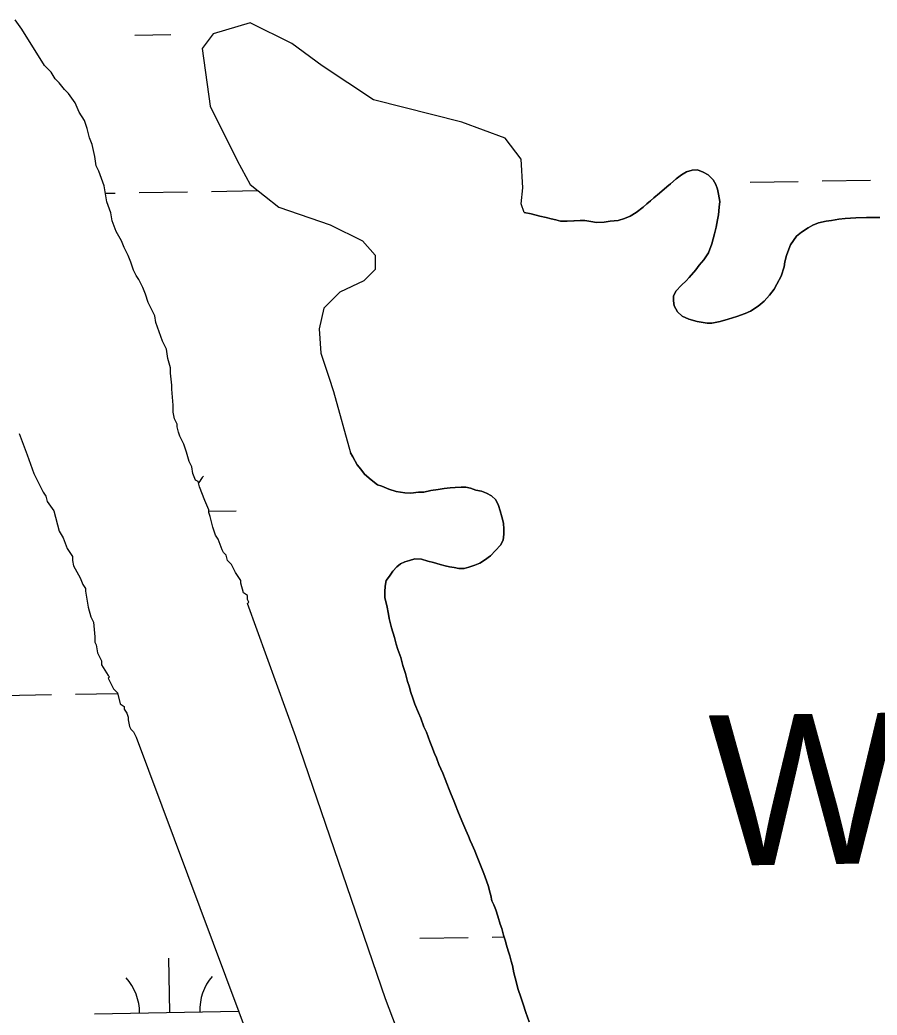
# Model space of a CAD drawing. Extents: x 3887375 to 3925618, y 296674 to 322633.
# Drawn here: x 3916019 to 3916588, y 311581 to 312243 of the extents above; entities that cross this region are included whole.
import ezdxf

# ---------------------------------------------------------------- set-up
doc = ezdxf.new("R2010")
doc.units = 0
for name, color, linetype in [('V-RIVR-IDEN', 7, 'Continuous'), ('V-TOPO-SHOR', 7, 'Continuous'), ('V-WETL-SWMP', 7, 'Continuous')]:
    doc.layers.add(name, color=color, linetype=linetype)

msp = doc.modelspace()

# ---------------------------------------------------------------- linework, layer by layer
at = {"layer": 'V-TOPO-SHOR'}
for p, q in [((3916020, 312236.32), (3916015.58, 312242.55)), ((3916171.74, 312240.69), (3916147.23, 312233.23)), ((3916199.44, 312226.83), (3916171.74, 312240.69)), ((3916035.04, 312212.28), (3916020, 312236.32)), ((3916147.23, 312233.23), (3916139.77, 312223.63)), ((3916219.69, 312211.91), (3916199.44, 312226.83)), ((3916139.77, 312223.63), (3916145.1, 312185.26)), ((3916039.47, 312207.83), (3916035.04, 312212.28)), ((3916042.12, 312203.38), (3916039.47, 312207.83)), ((3916253.78, 312189.52), (3916219.69, 312211.91)), ((3916044.78, 312200.7), (3916042.12, 312203.38)), ((3916048.32, 312196.25), (3916044.78, 312200.7)), ((3916050.98, 312193.57), (3916048.32, 312196.25)), ((3916055.4, 312187.34), (3916050.98, 312193.57)), ((3916058.05, 312181.11), (3916055.4, 312187.34)), ((3916312.38, 312174.59), (3916253.78, 312189.52)), ((3916061.59, 312175.77), (3916058.05, 312181.11)), ((3916145.1, 312185.26), (3916163.21, 312149.01)), ((3916063.35, 312170.43), (3916061.59, 312175.77)), ((3916341.15, 312163.93), (3916312.38, 312174.59)), ((3916065.11, 312164.21), (3916063.35, 312170.43)), ((3916066.88, 312159.76), (3916065.11, 312164.21)), ((3916351.8, 312150.07), (3916341.15, 312163.93)), ((3916068.63, 312151.76), (3916066.88, 312159.76)), ((3916069.5, 312145.53), (3916068.63, 312151.76)), ((3916163.21, 312149.01), (3916171.74, 312133.02)), ((3916352.87, 312130.89), (3916351.8, 312150.07)), ((3916071.27, 312141.97), (3916069.5, 312145.53)), ((3916074.79, 312132.19), (3916071.27, 312141.97)), ((3916076.54, 312121.52), (3916074.79, 312132.19)), ((3916171.74, 312133.02), (3916190.92, 312118.09)), ((3916079.18, 312114.4), (3916076.54, 312121.52)), ((3916080.06, 312109.07), (3916079.18, 312114.4)), ((3916190.92, 312118.09), (3916225.01, 312106.36)), ((3916082.7, 312101.95), (3916080.06, 312109.07)), ((3916086.24, 312095.72), (3916082.7, 312101.95)), ((3916225.01, 312106.36), (3916246.32, 312095.7)), ((3916088, 312091.27), (3916086.24, 312095.72)), ((3916246.32, 312095.7), (3916254.85, 312086.11)), ((3916090.65, 312085.93), (3916088, 312091.27)), ((3916092.42, 312081.48), (3916090.65, 312085.93)), ((3916094.18, 312076.15), (3916092.42, 312081.48)), ((3916254.85, 312086.11), (3916254.85, 312076.51)), ((3916095.95, 312072.59), (3916094.18, 312076.15)), ((3916254.85, 312076.51), (3916247.39, 312069.05)), ((3916097.72, 312069.92), (3916095.95, 312072.59)), ((3916100.37, 312064.58), (3916097.72, 312069.92)), ((3916247.39, 312069.05), (3916231.41, 312061.59)), ((3916102.13, 312060.13), (3916100.37, 312064.58)), ((3916231.41, 312061.59), (3916220.75, 312050.93)), ((3916103.89, 312054.79), (3916102.13, 312060.13)), ((3916108.31, 312045.89), (3916103.89, 312054.79)), ((3916220.75, 312050.93), (3916217.55, 312037.07)), ((3916109.19, 312041.45), (3916108.31, 312045.89)), ((3916113.59, 312028.99), (3916109.19, 312041.45)), ((3916217.55, 312037.07), (3916218.62, 312021.08)), ((3916116.24, 312023.65), (3916113.59, 312028.99)), ((3916117.11, 312017.43), (3916116.24, 312023.65)), ((3916118.87, 312011.21), (3916117.11, 312017.43)), ((3916218.62, 312021.08), (3916223.95, 312005.09)), ((3916118.86, 312007.65), (3916118.87, 312011.21)), ((3916119.73, 311999.65), (3916118.86, 312007.65)), ((3916223.95, 312005.09), (3916227.14, 311995.49)), ((3916119.72, 311996.98), (3916119.73, 311999.65)), ((3916120.58, 311986.32), (3916119.72, 311996.98)), ((3916227.14, 311995.49), (3916238.37, 311954.78)), ((3916120.56, 311981.88), (3916120.58, 311986.32)), ((3916121.44, 311977.43), (3916120.56, 311981.88)), ((3916123.21, 311973.87), (3916121.44, 311977.43)), ((3916123.2, 311972.09), (3916123.21, 311973.87)), ((3916124.08, 311968.54), (3916123.2, 311972.09)), ((3916124.96, 311965.87), (3916124.08, 311968.54)), ((3916018.31, 311967.69), (3916023.6, 311953.45)), ((3916127.61, 311960.53), (3916124.96, 311965.87)), ((3916129.37, 311955.19), (3916127.61, 311960.53)), ((3916131.13, 311948.96), (3916129.37, 311955.19)), ((3916023.6, 311953.45), (3916028, 311941)), ((3916132.9, 311945.41), (3916131.13, 311948.96)), ((3916133.77, 311940.96), (3916132.9, 311945.41)), ((3916028, 311941), (3916034.19, 311928.54)), ((3916135.54, 311936.51), (3916133.77, 311940.96)), ((3916137.31, 311935.62), (3916135.54, 311936.51)), ((3916138.19, 311932.06), (3916137.31, 311935.62)), ((3916141.72, 311923.16), (3916138.19, 311932.06)), ((3916034.19, 311928.54), (3916035.96, 311925.87)), ((3916035.96, 311925.87), (3916036.84, 311922.31)), ((3916036.84, 311922.31), (3916041.26, 311916.08)), ((3916144.37, 311916.93), (3916141.72, 311923.16)), ((3916041.26, 311916.08), (3916044.78, 311902.74)), ((3916144.36, 311915.16), (3916144.37, 311916.93)), ((3916145.24, 311912.49), (3916144.36, 311915.16)), ((3916147, 311905.38), (3916145.24, 311912.49)), ((3916044.78, 311902.74), (3916047.43, 311898.29)), ((3916148.76, 311900.04), (3916147, 311905.38)), ((3916047.43, 311898.29), (3916050.08, 311891.17)), ((3916150.53, 311897.37), (3916148.76, 311900.04)), ((3916153.18, 311890.25), (3916150.53, 311897.37)), ((3916050.08, 311891.17), (3916053.61, 311885.83)), ((3916154.06, 311888.47), (3916153.18, 311890.25)), ((3916053.61, 311885.83), (3916053.61, 311883.16)), ((3916053.61, 311883.16), (3916054.48, 311879.6)), ((3916155.83, 311886.69), (3916154.06, 311888.47)), ((3916156.71, 311883.13), (3916155.83, 311886.69)), ((3916159.37, 311880.46), (3916156.71, 311883.13)), ((3916054.48, 311879.6), (3916058.9, 311871.59)), ((3916162.02, 311875.12), (3916159.37, 311880.46)), ((3916058.9, 311871.59), (3916060.67, 311867.15)), ((3916060.67, 311867.15), (3916062.44, 311864.48)), ((3916062.44, 311864.48), (3916062.43, 311862.7)), ((3916062.43, 311862.7), (3916064.18, 311852.03)), ((3916064.18, 311852.03), (3916065.94, 311845.8)), ((3916065.94, 311845.8), (3916067.71, 311842.24)), ((3916067.71, 311842.24), (3916068.56, 311832.47)), ((3916068.56, 311832.47), (3916068.55, 311828.91)), ((3916068.55, 311828.91), (3916069.44, 311827.13)), ((3916069.44, 311827.13), (3916070.31, 311821.8)), ((3916070.31, 311821.8), (3916072.96, 311816.46)), ((3916072.96, 311816.46), (3916072.95, 311813.79)), ((3916072.95, 311813.79), (3916077.38, 311806.67)), ((3916078.26, 311805.78), (3916077.37, 311804.89)), ((3916077.37, 311804.89), (3916080.91, 311797.77)), ((3916077.38, 311806.67), (3916078.26, 311805.78)), ((3916080.91, 311797.77), (3916083.56, 311795.1)), ((3916083.56, 311795.1), (3916085.32, 311787.98)), ((3916085.32, 311787.98), (3916087.98, 311786.2)), ((3916087.98, 311786.2), (3916087.98, 311784.42)), ((3916087.98, 311784.42), (3916089.74, 311781.76))]:
    msp.add_line(p, q, dxfattribs=at)
for points in [[(3916420.5, 312110.54), (3916424.25, 312112.05), (3916428.21, 312114.5), (3916432.86, 312118.16), (3916435.41, 312120.35), (3916437.73, 312122.3), (3916440.05, 312124.24), (3916443.76, 312127.41), (3916448.63, 312131.54), (3916451.18, 312133.5), (3916454.89, 312136.89), (3916458.38, 312139.58), (3916461.64, 312141.55), (3916465.4, 312142.58), (3916468.94, 312142.9), (3916472.76, 312141.33), (3916476.12, 312139.52), (3916479.5, 312136.29), (3916481.24, 312133.02), (3916482.25, 312129.97), (3916483.04, 312126.67), (3916483.87, 312121.73), (3916483.48, 312118.17), (3916482.89, 312112.95), (3916482.26, 312109.62), (3916481.43, 312104.87), (3916480.35, 312100.35), (3916478.61, 312093.69), (3916476.39, 312087.72), (3916473.18, 312083.15), (3916470.19, 312079.54), (3916467.9, 312076.41), (3916463.52, 312071.34), (3916461.45, 312069.16), (3916458.44, 312066.25), (3916454.51, 312062.14), (3916453.17, 312058.79), (3916453.01, 312055.72), (3916453.56, 312052.41), (3916455.78, 312048.45), (3916458.92, 312045.68), (3916463.23, 312043.65), (3916468.7, 312042.13), (3916475.36, 312040.86), (3916478.43, 312040.93), (3916484.08, 312042.01), (3916489.49, 312043.56), (3916495.12, 312045.35), (3916500.75, 312047.37), (3916504.26, 312048.87), (3916509.39, 312052.31), (3916513.33, 312055.48), (3916516.79, 312059.58), (3916520.01, 312063.44), (3916521.82, 312066.79), (3916524.53, 312072.29), (3916526.51, 312078.49), (3916527.15, 312081.82), (3916528.23, 312085.86), (3916529.79, 312090.16), (3916530.91, 312093.02), (3916532.73, 312095.91), (3916534.79, 312098.79), (3916538.04, 312101.47), (3916542.46, 312104.41), (3916545.73, 312106.15), (3916549.48, 312107.65), (3916554.43, 312108.72), (3916557.96, 312109.27), (3916562.91, 312110.1), (3916567.16, 312110.43), (3916574.24, 312111.07), (3916581.33, 312111.24), (3916584.65, 312111.08), (3916590.09, 312111.21)], [(3916353.94, 312114.42), (3916351.8, 312120.22), (3916352.87, 312130.89)], [(3916353.94, 312114.42), (3916358.45, 312113.58), (3916364.17, 312112.05), (3916368.44, 312111.21), (3916371.77, 312110.34), (3916374.87, 312109.71), (3916377.96, 312108.83), (3916382.46, 312108.7), (3916386.95, 312109.04), (3916390.96, 312109.14), (3916394.04, 312109.21), (3916398.07, 312108.59), (3916401.87, 312107.97), (3916407.07, 312108.1), (3916411.08, 312108.66), (3916416.27, 312109.26), (3916420.5, 312110.54)], [(3916266.55, 311876.04), (3916269.32, 311878.94), (3916271.64, 311880.89), (3916274.44, 311882.37), (3916277.74, 311883.16), (3916281.26, 311884.19), (3916285.52, 311884.05), (3916289.81, 311882.73), (3916293.62, 311881.88), (3916297.91, 311880.56), (3916301.24, 311879.69), (3916304.33, 311879.05), (3916307.42, 311878.42), (3916310.51, 311877.78), (3916314.05, 311877.86), (3916317.11, 311878.65), (3916321.1, 311880.16), (3916324.38, 311881.42), (3916327.41, 311883.38), (3916331.36, 311886.31), (3916334.83, 311889.71), (3916338.06, 311893.33), (3916339.87, 311896.68), (3916340.25, 311900.71), (3916340.41, 311904.03), (3916340.07, 311908.04), (3916339.03, 311912.28), (3916337.99, 311916.27), (3916336.72, 311919.79), (3916334.98, 311923.54), (3916332.08, 311926.07), (3916328.73, 311927.88), (3916325.39, 311929.22), (3916321.82, 311929.85), (3916318.24, 311931.18), (3916315.15, 311931.82), (3916312.07, 311931.99), (3916308.06, 311931.66), (3916304.75, 311931.58), (3916300.74, 311931.01), (3916296.73, 311930.44), (3916291.79, 311929.62), (3916287.25, 311928.67), (3916283.59, 311928.69), (3916278.54, 311928.03), (3916274.44, 311928.08), (3916268.84, 311929.03), (3916263.94, 311930.58), (3916259.26, 311932.53), (3916256.33, 311933.51), (3916252.09, 311936.7), (3916247.81, 311940.59), (3916245.23, 311943.78), (3916242.96, 311946.67), (3916239.89, 311952.01), (3916238.37, 311954.78)], [(3916357.06, 311576.47), (3916355.03, 311582.57), (3916353.24, 311588.21), (3916351.71, 311592.9), (3916349.94, 311598.07), (3916347.86, 311605.82), (3916347.07, 311609.12), (3916346.02, 311613.82), (3916345.23, 311616.88), (3916344.21, 311620.4), (3916343.19, 311623.69), (3916342.15, 311627.45), (3916341.13, 311630.74), (3916340.1, 311634.06), (3916338.95, 311638.47), (3916337.83, 311641.45), (3916336.38, 311646.8), (3916334.96, 311650.96), (3916333.64, 311654.14), (3916332.25, 311656.88), (3916331.69, 311660.42), (3916330.91, 311663.48), (3916330.13, 311666.53), (3916328.86, 311670.29), (3916327.09, 311674.98), (3916324.83, 311680.6), (3916322.08, 311687.16), (3916321.06, 311690.21), (3916319.31, 311694.19), (3916318.06, 311697), (3916316.81, 311699.81), (3916315.06, 311703.79), (3916312.31, 311710.11), (3916309.8, 311716.44), (3916308.29, 311720.42), (3916307.03, 311723.47), (3916305.28, 311727.69), (3916304.02, 311730.97), (3916302.5, 311734.96), (3916301.26, 311737.77), (3916299.74, 311741.75), (3916298.49, 311744.56), (3916297.24, 311747.6), (3916295.48, 311752.06), (3916294.23, 311754.87), (3916292.46, 311759.55), (3916291.21, 311762.84), (3916289.95, 311765.88), (3916288.93, 311768.93), (3916287.19, 311772.68), (3916285.17, 311778.31), (3916283.66, 311781.82), (3916281.16, 311787.68), (3916279.88, 311791.67), (3916278.61, 311795.42), (3916277.33, 311799.65), (3916276.31, 311802.7), (3916275, 311808.11), (3916273.23, 311813.27), (3916271.92, 311818.68), (3916269.9, 311824.08), (3916268.87, 311827.6), (3916267.58, 311832.07), (3916265.78, 311838.41), (3916264.21, 311844.52), (3916263.67, 311847.59), (3916262.59, 311853.24), (3916261.29, 311858.41), (3916261.19, 311862.43), (3916261.58, 311865.99), (3916262.2, 311869.79), (3916264.26, 311872.67), (3916266.55, 311876.04)], [(3916169.96, 311854.65), (3916170.85, 311855.54), (3916169.96, 311857.32), (3916169.97, 311859.99), (3916167.31, 311861.77), (3916165.55, 311868), (3916165.56, 311869.78), (3916162.02, 311875.12)], [(3916483.52, 311024.33), (3916439.77, 311125.33), (3916404.49, 311215.47), (3916357.11, 311336.29), (3916309.54, 311465.62), (3916261.73, 311591.79), (3916202.04, 311766.02), (3916169.96, 311854.65)], [(3916089.74, 311781.76), (3916090.62, 311779.08), (3916090.62, 311777.31), (3916091.5, 311772.86), (3916092.38, 311771.08), (3916094.15, 311769.3), (3916095.92, 311765.74), (3916206.47, 311469.84), (3916281.06, 311265.96), (3916359.18, 311059.95), (3916448.62, 310828.94)]]:
    msp.add_lwpolyline(points, dxfattribs=at)
at = {"layer": 'V-WETL-SWMP'}
for p, q in [((3916095.13, 312232.32), (3916119.13, 312232.74)), ((3916503.93, 312134.69), (3916535.93, 312135.23)), ((3916551.93, 312135.51), (3916583.92, 312136.06)), ((3916075.59, 312127.33), (3916082.09, 312127.44)), ((3916098.08, 312127.72), (3916130.08, 312128.27)), ((3916146.08, 312128.54), (3916176.81, 312129.07)), ((3916144.36, 311915.88), (3916162.57, 311916.19)), ((3916007.81, 311793.45), (3916039.8, 311793.99)), ((3916055.8, 311794.27), (3916083.65, 311794.75)), ((3916284.53, 311632), (3916316.52, 311632.55)), ((3916332.52, 311632.82), (3916340.44, 311632.96)), ((3916118.28, 311582.71), (3916117.67, 311618.7)), ((3916068.29, 311581.85), (3916164.01, 311583.49))]:
    msp.add_line(p, q, dxfattribs=at)
for points in [[(3916309.54, 311465.62), (3916261.73, 311591.79), (3916202.04, 311766.02), (3916169.96, 311854.66), (3916170.85, 311855.54), (3916169.96, 311857.32), (3916169.97, 311859.99), (3916167.31, 311861.77), (3916165.55, 311868), (3916165.56, 311869.78), (3916162.02, 311875.12), (3916159.37, 311880.46), (3916156.71, 311883.13), (3916155.83, 311886.69), (3916154.06, 311888.47), (3916153.18, 311890.25), (3916150.53, 311897.37), (3916148.76, 311900.04), (3916147, 311905.38), (3916145.24, 311912.49), (3916144.36, 311915.16), (3916144.37, 311916.93), (3916141.72, 311923.16), (3916138.19, 311932.06), (3916137.31, 311935.62), (3916135.54, 311936.51), (3916133.77, 311940.96), (3916132.9, 311945.41), (3916131.13, 311948.96), (3916129.37, 311955.19), (3916127.61, 311960.53), (3916124.96, 311965.87), (3916124.08, 311968.54), (3916123.2, 311972.09), (3916123.21, 311973.87), (3916121.44, 311977.43), (3916120.56, 311981.88), (3916120.58, 311986.32), (3916119.72, 311996.98), (3916119.73, 311999.65), (3916118.86, 312007.65), (3916118.87, 312011.21), (3916117.11, 312017.43), (3916116.24, 312023.65), (3916113.59, 312028.99), (3916109.19, 312041.45), (3916108.31, 312045.89), (3916103.89, 312054.79), (3916102.13, 312060.13), (3916100.37, 312064.58), (3916097.72, 312069.92), (3916095.95, 312072.59), (3916094.18, 312076.15), (3916092.42, 312081.48), (3916090.65, 312085.93), (3916088, 312091.27), (3916086.24, 312095.72), (3916082.7, 312101.95), (3916080.06, 312109.07), (3916079.18, 312114.4), (3916076.54, 312121.52), (3916074.79, 312132.19), (3916071.27, 312141.97), (3916069.5, 312145.53), (3916068.63, 312151.76), (3916066.88, 312159.76), (3916065.11, 312164.21), (3916063.35, 312170.43), (3916061.59, 312175.77), (3916058.05, 312181.11), (3916055.4, 312187.34), (3916050.98, 312193.57), (3916048.32, 312196.25), (3916044.78, 312200.7), (3916042.12, 312203.38), (3916039.47, 312207.83), (3916035.04, 312212.28), (3916020, 312236.32), (3916015.58, 312242.55)], [(3916520.01, 312063.44), (3916516.79, 312059.58), (3916513.33, 312055.47), (3916509.39, 312052.31), (3916504.26, 312048.87), (3916500.75, 312047.37), (3916495.12, 312045.35), (3916489.49, 312043.56), (3916484.08, 312042.01), (3916478.43, 312040.93), (3916475.36, 312040.86), (3916468.7, 312042.13), (3916463.23, 312043.65), (3916458.92, 312045.68), (3916455.78, 312048.45), (3916453.56, 312052.41), (3916453.01, 312055.71), (3916453.17, 312058.79), (3916454.51, 312062.14), (3916458.44, 312066.25), (3916461.45, 312069.16), (3916463.52, 312071.34), (3916467.9, 312076.41), (3916470.19, 312079.54), (3916473.18, 312083.15), (3916476.39, 312087.72), (3916478.61, 312093.69), (3916480.35, 312100.35), (3916481.42, 312104.87), (3916482.26, 312109.62), (3916482.89, 312112.95), (3916483.48, 312118.17), (3916483.87, 312121.73), (3916483.04, 312126.67), (3916482.25, 312129.97), (3916481.24, 312133.02), (3916479.5, 312136.29), (3916476.12, 312139.52), (3916472.76, 312141.33), (3916468.94, 312142.9), (3916465.4, 312142.58), (3916461.64, 312141.55), (3916458.37, 312139.58), (3916454.89, 312136.89), (3916451.18, 312133.49), (3916448.63, 312131.54), (3916443.76, 312127.41), (3916440.05, 312124.24), (3916437.73, 312122.3), (3916435.41, 312120.35), (3916432.86, 312118.16), (3916428.21, 312114.51), (3916424.25, 312112.05), (3916420.5, 312110.54), (3916416.27, 312109.26), (3916411.08, 312108.66), (3916407.07, 312108.1), (3916401.87, 312107.97), (3916398.07, 312108.59), (3916394.04, 312109.21), (3916390.96, 312109.14), (3916386.94, 312109.04), (3916382.46, 312108.7), (3916377.96, 312108.83), (3916374.87, 312109.71), (3916371.77, 312110.34), (3916368.44, 312111.21), (3916364.17, 312112.06), (3916358.45, 312113.58), (3916353.94, 312114.42), (3916351.8, 312120.22), (3916352.87, 312130.89), (3916351.8, 312150.07), (3916341.15, 312163.93), (3916312.38, 312174.59), (3916253.78, 312189.52), (3916219.69, 312211.91), (3916199.44, 312226.83), (3916171.74, 312240.69), (3916147.23, 312233.23), (3916139.77, 312223.63), (3916145.1, 312185.26), (3916163.21, 312149.01), (3916171.74, 312133.02), (3916190.92, 312118.09), (3916225.01, 312106.36), (3916246.32, 312095.7), (3916254.85, 312086.11), (3916254.85, 312076.51), (3916247.39, 312069.05), (3916231.41, 312061.59), (3916220.75, 312050.93), (3916217.55, 312037.07), (3916218.62, 312021.08), (3916223.95, 312005.09), (3916227.14, 311995.49), (3916238.37, 311954.78), (3916239.89, 311952.01), (3916242.96, 311946.67), (3916245.23, 311943.78), (3916247.81, 311940.59)], [(3916590.09, 312111.21), (3916584.65, 312111.08), (3916581.33, 312111.24), (3916574.24, 312111.07), (3916567.16, 312110.43), (3916562.91, 312110.1), (3916557.96, 312109.27), (3916554.43, 312108.72), (3916549.48, 312107.65), (3916545.73, 312106.15), (3916542.46, 312104.41), (3916538.04, 312101.47), (3916534.79, 312098.79), (3916532.73, 312095.91), (3916530.9, 312093.02), (3916529.79, 312090.16), (3916528.23, 312085.86), (3916527.15, 312081.82), (3916526.51, 312078.49), (3916524.53, 312072.29), (3916521.82, 312066.79), (3916520.01, 312063.44)], [(3916018.31, 311967.69), (3916023.6, 311953.45), (3916028, 311941), (3916034.19, 311928.54), (3916035.96, 311925.87), (3916036.84, 311922.31), (3916041.26, 311916.08), (3916044.78, 311902.74), (3916047.43, 311898.29), (3916050.08, 311891.17), (3916053.61, 311885.83), (3916053.61, 311883.16), (3916054.48, 311879.6), (3916058.9, 311871.59), (3916060.67, 311867.15), (3916062.44, 311864.48), (3916062.43, 311862.7), (3916064.18, 311852.03), (3916065.94, 311845.8), (3916067.71, 311842.24), (3916068.56, 311832.47), (3916068.55, 311828.91), (3916069.44, 311827.13), (3916070.31, 311821.8), (3916072.96, 311816.46), (3916072.95, 311813.79), (3916077.38, 311806.67), (3916078.26, 311805.78), (3916077.37, 311804.89), (3916080.91, 311797.77), (3916083.56, 311795.1), (3916085.32, 311787.98), (3916087.98, 311786.2), (3916087.98, 311784.42), (3916089.74, 311781.75), (3916090.62, 311779.08), (3916090.62, 311777.31), (3916091.5, 311772.86), (3916092.38, 311771.08), (3916094.15, 311769.3), (3916095.92, 311765.74), (3916206.47, 311469.84)], [(3916247.81, 311940.59), (3916252.09, 311936.7), (3916256.33, 311933.51), (3916259.26, 311932.53), (3916263.94, 311930.58), (3916268.84, 311929.03), (3916274.44, 311928.08), (3916278.54, 311928.03), (3916283.59, 311928.69), (3916287.25, 311928.67), (3916291.79, 311929.62), (3916296.73, 311930.44), (3916300.74, 311931.01), (3916304.75, 311931.58), (3916308.06, 311931.66), (3916312.07, 311931.99), (3916315.15, 311931.82), (3916318.24, 311931.18), (3916321.82, 311929.85), (3916325.39, 311929.22), (3916328.73, 311927.88), (3916332.08, 311926.07), (3916334.98, 311923.54), (3916336.72, 311919.79), (3916337.99, 311916.27), (3916339.03, 311912.28), (3916340.08, 311908.04), (3916340.41, 311904.03), (3916340.25, 311900.71), (3916339.87, 311896.68), (3916338.06, 311893.33), (3916334.83, 311889.71), (3916331.36, 311886.31), (3916327.41, 311883.38), (3916324.38, 311881.42), (3916321.1, 311880.16), (3916317.11, 311878.64), (3916314.05, 311877.86), (3916310.51, 311877.78), (3916307.42, 311878.42), (3916304.33, 311879.05), (3916301.24, 311879.69), (3916297.91, 311880.56), (3916293.62, 311881.88), (3916289.81, 311882.73), (3916285.52, 311884.05), (3916281.26, 311884.19), (3916277.74, 311883.16), (3916274.44, 311882.37), (3916271.64, 311880.89), (3916269.32, 311878.94), (3916266.55, 311876.04), (3916264.26, 311872.67), (3916262.2, 311869.79), (3916261.58, 311865.99), (3916261.19, 311862.43), (3916261.29, 311858.41), (3916262.59, 311853.24), (3916263.67, 311847.59), (3916264.21, 311844.52), (3916265.78, 311838.41), (3916267.58, 311832.07), (3916268.87, 311827.6), (3916269.9, 311824.08), (3916271.92, 311818.68), (3916273.23, 311813.27), (3916275, 311808.11), (3916276.31, 311802.7), (3916277.33, 311799.65), (3916278.61, 311795.42), (3916279.88, 311791.67), (3916281.16, 311787.68), (3916283.66, 311781.82), (3916285.17, 311778.31), (3916287.19, 311772.68), (3916288.93, 311768.93), (3916289.95, 311765.88), (3916291.21, 311762.84), (3916292.46, 311759.56), (3916294.23, 311754.87), (3916295.48, 311752.06), (3916297.24, 311747.6), (3916298.49, 311744.56), (3916299.74, 311741.75), (3916301.26, 311737.76), (3916302.5, 311734.96), (3916304.02, 311730.97), (3916305.28, 311727.69), (3916307.03, 311723.47), (3916308.29, 311720.42), (3916309.8, 311716.44), (3916312.31, 311710.11), (3916315.06, 311703.79), (3916316.81, 311699.81), (3916318.06, 311697), (3916319.31, 311694.19), (3916321.06, 311690.21), (3916322.08, 311687.16), (3916324.83, 311680.6), (3916327.09, 311674.98), (3916328.86, 311670.29)], [(3916328.86, 311670.29), (3916330.13, 311666.53), (3916330.91, 311663.48), (3916331.69, 311660.42), (3916332.25, 311656.88), (3916333.64, 311654.14), (3916334.96, 311650.96), (3916336.38, 311646.8), (3916337.83, 311641.45), (3916338.95, 311638.47), (3916340.1, 311634.06), (3916341.13, 311630.74), (3916342.15, 311627.45), (3916343.18, 311623.69), (3916344.21, 311620.4), (3916345.24, 311616.88), (3916346.02, 311613.82), (3916347.07, 311609.12), (3916347.86, 311605.82), (3916349.94, 311598.07), (3916351.71, 311592.9), (3916353.24, 311588.21), (3916355.03, 311582.57), (3916357.06, 311576.47)]]:
    msp.add_lwpolyline(points, dxfattribs=at)
for centre, start, end in [((3916167.8, 311916.76), 140.21154, 149.22848), ((3916063.04, 311582.23), 0.21154, 41.7552), ((3916173.51, 311584.13), 140.21154, 181.75519)]:
    msp.add_arc(centre, 35.25, start, end, dxfattribs=at)

# ---------------------------------------------------------------- texts
at = {"layer": 'V-RIVR-IDEN'}
msp.add_text('Water', height=100, rotation=0.89717, dxfattribs=at).set_placement((3916477.52, 311680.11))

doc.saveas('drawing.dxf')
